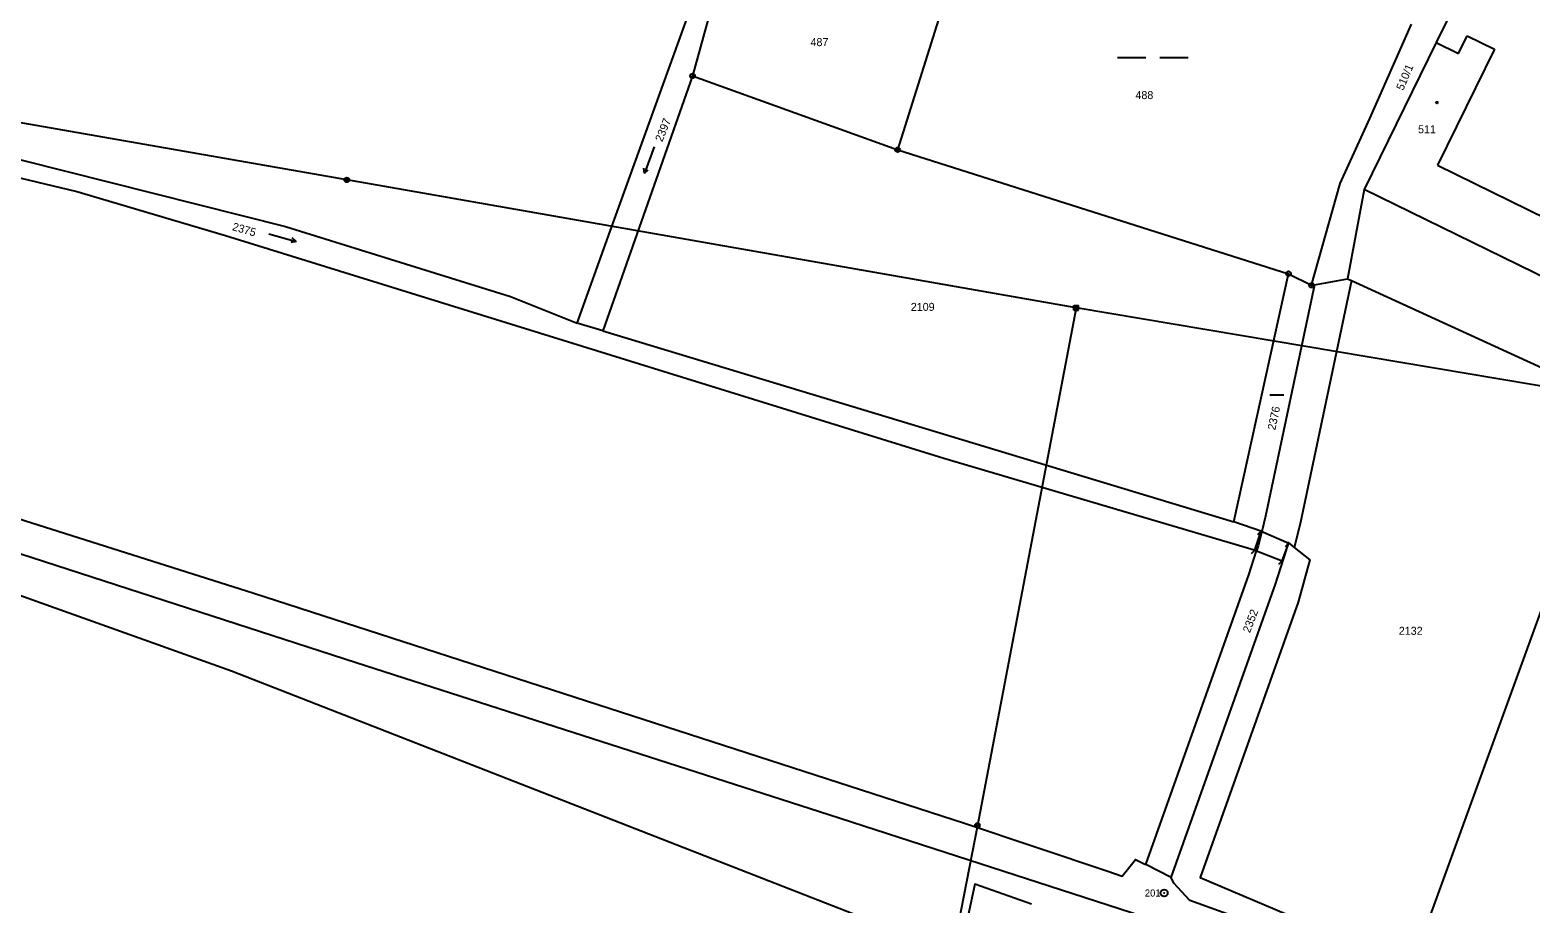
# Model space of a CAD drawing. Extents: x -504988 to -494607, y -1123820 to -1114018.
# Drawn here: x -500090 to -499771.3, y -1121578.3 to -1121392.8 of the extents above; entities that cross this region are included whole.
import ezdxf

# ---------------------------------------------------------------- set-up
doc = ezdxf.new("R2010")
doc.units = 0
for name, color, linetype in [('Hranice parcel', 7, 'Continuous'), ('Parcelní čísla', 7, 'Continuous'), ('Poz předměty', 7, 'Continuous'), ('Vnitřní kresba', 7, 'Continuous'), ('Značky bodu BP', 7, 'Continuous'), ('Značky budov', 7, 'Continuous'), ('Značky kultur', 7, 'Continuous')]:
    doc.layers.add(name, color=color, linetype=linetype)

msp = doc.modelspace()

# ---------------------------------------------------------------- linework, layer by layer
at = {"layer": 'Hranice parcel'}
for p, q in [((-499905.76, -1121418.23), (-499892.63, -1121376.58)), ((-499949.31, -1121402.53), (-499968.39, -1121456.66)), ((-499949.31, -1121402.53), (-499905.76, -1121418.23)), ((-499905.76, -1121418.23), (-499822.75, -1121444.53)), ((-499834.34, -1121497.19), (-499822.75, -1121444.53)), ((-499822.75, -1121444.53), (-499817.84, -1121446.99)), ((-499817.84, -1121446.99), (-499817.21, -1121446.88)), ((-499817.21, -1121446.88), (-499810.2, -1121445.62)), ((-499810.2, -1121445.62), (-499809.35, -1121446.01)), ((-499968.39, -1121456.66), (-499973.85, -1121455.01)), ((-499968.39, -1121456.66), (-499834.34, -1121497.19)), ((-499828.44, -1121499.28), (-499834.34, -1121497.19)), ((-499796.03, -1121590.12), (-499767.19, -1121510.89)), ((-499847.67, -1121572.72), (-499853.07, -1121569.98))]:
    msp.add_line(p, q, dxfattribs=at)
for points in [[(-499829.52, -1121503.35), (-499895.97, -1121483.75), (-500048.5, -1121436.49), (-500080.33, -1121427.06), (-500117.96, -1121418.13), (-500139.95, -1121411.37), (-500174.68, -1121398.49), (-500205.09, -1121388.56), (-500244.48, -1121376.17), (-500236.28, -1121376.69), (-500204.86, -1121385.79), (-500173.05, -1121395.38), (-500133.75, -1121409.89), (-500123.96, -1121387.09), (-500117.04, -1121370.69), (-500109.23, -1121351.03), (-500100.02, -1121329.17), (-500099.19, -1121315.37)], [(-500070.95, -1121326.31), (-500097.32, -1121332.21), (-500104.17, -1121348.83), (-500115.09, -1121373.06), (-500125.44, -1121399.34), (-500129.14, -1121411.03), (-500035.78, -1121434.52), (-499987.98, -1121449.38), (-499973.85, -1121455.01)], [(-499762.19, -1121335.87), (-499762.73, -1121336.98), (-499771.96, -1121355.8), (-499775.82, -1121363.67), (-499780.28, -1121372.8), (-499791.37, -1121395.46), (-499806.66, -1121426.63), (-499810.2, -1121445.62)], [(-499973.85, -1121455.01), (-499966.82, -1121435.53), (-499947.09, -1121380.82), (-499947.54, -1121369.54), (-499953.83, -1121359.91)], [(-500736.95, -1121362.41), (-500703.27, -1121367.64), (-500597.75, -1121381.92), (-500477.19, -1121398.11), (-500356.62, -1121414.3), (-500315.76, -1121422.98), (-500161.41, -1121474.74), (-500042.51, -1121512.37), (-499891.6, -1121561.19), (-499861.16, -1121571.4), (-499858.09, -1121572.43), (-499855.23, -1121568.88), (-499853.4, -1121569.81), (-499853.07, -1121569.98)], [(-499938.05, -1121364.26), (-499943.35, -1121380.67), (-499949.31, -1121402.53)], [(-499817.84, -1121446.99), (-499811.8, -1121425.37), (-499805.51, -1121411.62), (-499796.63, -1121391.57)], [(-499877.34, -1121578.38), (-499889.4, -1121574.15), (-499892.62, -1121589.25), (-500047.26, -1121528.89), (-500160.44, -1121488.49), (-500333.06, -1121434.78), (-500356.26, -1121431.99)], [(-499817.21, -1121446.88), (-499827.64, -1121496.04), (-499828.44, -1121499.28)], [(-499809.35, -1121446.01), (-499820.31, -1121497.62), (-499821.53, -1121502.67)], [(-499809.35, -1121446.01), (-499764.59, -1121466.5), (-499760.71, -1121471.8), (-499757.14, -1121473.54)], [(-499828.44, -1121499.28), (-499829.19, -1121502.31), (-499829.52, -1121503.35)], [(-499847.67, -1121572.72), (-499825.5, -1121510.47), (-499823.19, -1121503.13), (-499822.81, -1121501.58), (-499821.53, -1121502.67)], [(-499853.07, -1121569.98), (-499831.15, -1121508.46), (-499829.52, -1121503.35)], [(-499821.53, -1121502.67), (-499818.24, -1121505.31), (-499820.67, -1121514.26), (-499841.5, -1121572.73), (-499823.34, -1121580.45), (-499796.03, -1121590.12)], [(-499280.77, -1121786.21), (-499284.19, -1121786.23), (-499284.19, -1121789.24), (-499288.05, -1121788.7), (-499319.35, -1121777.49), (-499357.18, -1121762.64), (-499400.53, -1121746.32), (-499451.05, -1121727.21), (-499488.18, -1121712.66), (-499540.65, -1121692.16), (-499545.55, -1121691.17), (-499593.74, -1121672.58), (-499638.22, -1121655.28), (-499682.97, -1121638.22), (-499731.31, -1121619.58), (-499824.66, -1121584.44), (-499843.72, -1121577.63), (-499847.1, -1121573.96), (-499847.67, -1121572.72)]]:
    msp.add_lwpolyline(points, dxfattribs=at)
at = {"layer": 'Poz předměty'}
for p, q in [((-500022.75, -1121424.61), (-500154.96, -1121401.48)), ((-499867.88, -1121451.81), (-500022.75, -1121424.61)), ((-499868.38, -1121451.31), (-499867.38, -1121451.31)), ((-499868.38, -1121452.31), (-499868.38, -1121451.31)), ((-499868.38, -1121451.51), (-499867.38, -1121451.51)), ((-499868.18, -1121452.31), (-499868.18, -1121451.31)), ((-499867.98, -1121452.31), (-499867.98, -1121451.31)), ((-499867.78, -1121452.31), (-499867.78, -1121451.31)), ((-499867.58, -1121452.31), (-499867.58, -1121451.31)), ((-499867.38, -1121452.31), (-499867.38, -1121451.31)), ((-499867.88, -1121451.81), (-499888.81, -1121561.66)), ((-499868.38, -1121451.71), (-499867.38, -1121451.71)), ((-499868.38, -1121451.91), (-499867.38, -1121451.91)), ((-499868.38, -1121452.11), (-499867.38, -1121452.11)), ((-499868.38, -1121452.31), (-499867.38, -1121452.31)), ((-499742.91, -1121472.82), (-499867.88, -1121451.81)), ((-500111.53, -1121497.67), (-500020.73, -1121527.08)), ((-500020.73, -1121527.08), (-499920.4, -1121559.38)), ((-499920.4, -1121559.38), (-499853.72, -1121580.9)), ((-499888.81, -1121561.66), (-499906.26, -1121651.53))]:
    msp.add_line(p, q, dxfattribs=at)
for centre, radius in [((-500022.75, -1121424.61), 0.5), ((-500022.75, -1121424.61), 0.4), ((-500022.75, -1121424.61), 0.3), ((-500022.75, -1121424.61), 0.2), ((-500022.75, -1121424.61), 0.1), ((-499888.81, -1121561.66), 0.5), ((-499888.81, -1121561.66), 0.4), ((-499888.81, -1121561.66), 0.3), ((-499888.81, -1121561.66), 0.2), ((-499888.81, -1121561.66), 0.1)]:
    msp.add_circle(centre, radius, dxfattribs=at)
at = {"layer": 'Vnitřní kresba'}
for p, q in [((-499786.63, -1121397.78), (-499784.8, -1121394.04)), ((-499784.8, -1121394.04), (-499779.04, -1121396.86)), ((-499791.37, -1121395.46), (-499786.63, -1121397.78)), ((-499779.04, -1121396.86), (-499791.12, -1121421.5)), ((-499791.12, -1121421.5), (-499742.47, -1121445.34)), ((-499739.01, -1121459.79), (-499806.66, -1121426.63)), ((-499829.87, -1121503.25), (-499828.59, -1121499.23)), ((-499829.3, -1121499.94), (-499828.59, -1121499.23)), ((-499828.59, -1121499.23), (-499822.7, -1121501.74)), ((-499824.09, -1121505.51), (-499822.7, -1121501.74)), ((-499823.41, -1121502.45), (-499822.7, -1121501.74)), ((-499830.58, -1121503.96), (-499829.87, -1121503.25)), ((-499829.87, -1121503.25), (-499824.09, -1121505.51)), ((-499824.8, -1121506.22), (-499824.09, -1121505.51))]:
    msp.add_line(p, q, dxfattribs=at)
at = {"layer": 'Značky bodu BP'}
for centre, radius in [((-499949.31, -1121402.53), 0.5), ((-499949.31, -1121402.53), 0.0303), ((-499905.76, -1121418.23), 0.5), ((-499905.76, -1121418.23), 0.0303), ((-499822.75, -1121444.53), 0.5), ((-499822.75, -1121444.53), 0.0303), ((-499817.84, -1121446.99), 0.5), ((-499817.84, -1121446.99), 0.0303), ((-499849.17, -1121576.02), 0.75), ((-499849.17, -1121576.02), 0.03)]:
    msp.add_circle(centre, radius, dxfattribs=at)
at = {"layer": 'Značky budov'}
msp.add_circle((-499791.2, -1121408.2), 0.175, dxfattribs=at)
at = {"layer": 'Značky kultur'}
for p, q in [((-499859.08, -1121398.62), (-499853.08, -1121398.62)), ((-499850.08, -1121398.62), (-499844.08, -1121398.62)), ((-499957.48, -1121417.57), (-499959.53, -1121423.21)), ((-499959.53, -1121423.21), (-499959.67, -1121422.12)), ((-499959.53, -1121423.21), (-499958.73, -1121422.47)), ((-500039.31, -1121436.05), (-500033.54, -1121437.7)), ((-500033.54, -1121437.7), (-500034.62, -1121437.91)), ((-500033.54, -1121437.7), (-500034.34, -1121436.95)), ((-499826.75, -1121470.25), (-499823.75, -1121470.25))]:
    msp.add_line(p, q, dxfattribs=at)

# ---------------------------------------------------------------- texts
at = {"layer": 'Parcelní čísla'}
for s, p in [('487', (-499924.27, -1121396.22)), ('488', (-499855.26, -1121407.47)), ('511', (-499795.24, -1121414.73)), ('2109', (-499902.97, -1121452.43)), ('2132', (-499799.33, -1121521.2))]:
    msp.add_text(s, height=1.7, dxfattribs=at).set_placement(p)
for s, rotation, p in [('510/1', 67, (-499798.4, -1121405.76)), ('2397', 68, (-499955.77, -1121416.67)), ('2375', 344, (-500047.19, -1121435.27)), ('2376', 78, (-499825.57, -1121477.85)), ('2352', 69, (-499830.96, -1121520.92))]:
    msp.add_text(s, height=1.7, rotation=rotation, dxfattribs=at).set_placement(p)
at = {"layer": 'Značky bodu BP'}
msp.add_text('201', height=1.5, dxfattribs=at).set_placement((-499853.27, -1121576.77))

doc.saveas('drawing.dxf')
